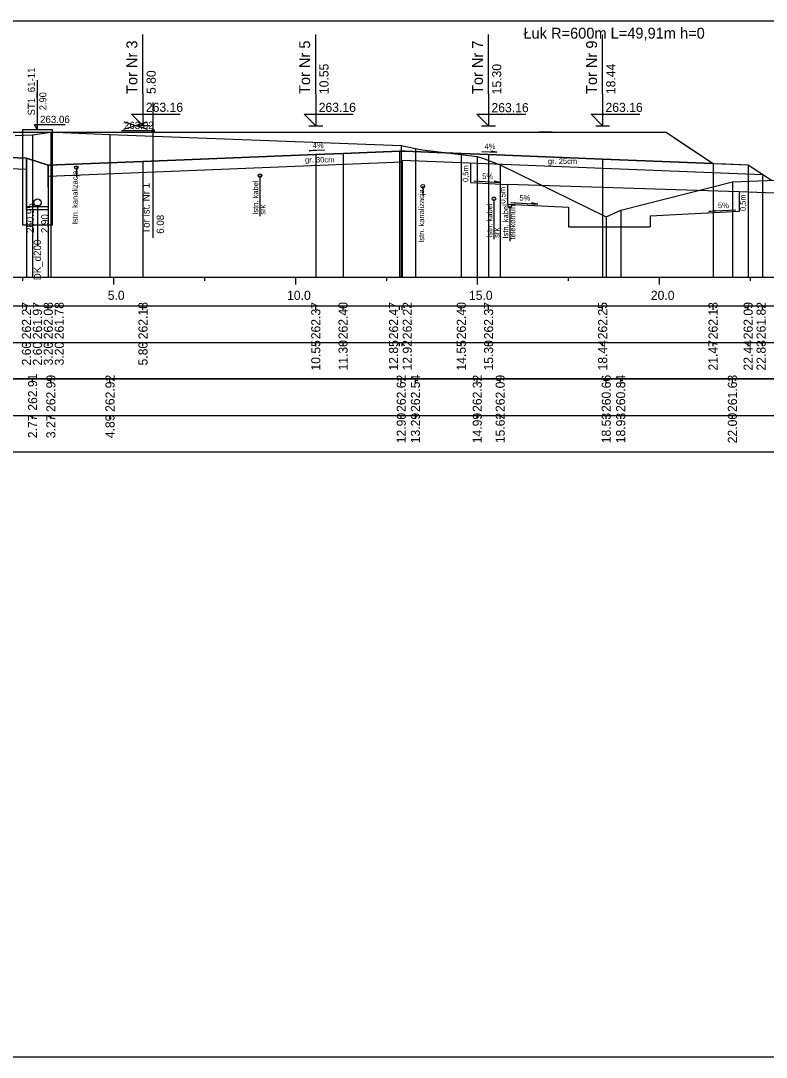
# Model space of a CAD drawing. Extents: x 6516023 to 6560129, y 5513077 to 5529206.
# Drawn here: x 6519415.65 to 6519436.15, y 5514518.16 to 5514546.66 of the extents above; entities that cross this region are included whole.
import ezdxf

# ---------------------------------------------------------------- set-up
doc = ezdxf.new("R2010")
doc.units = 0
for name, color, linetype in [('IR_default', 7, 'Continuous'), ('TOR_PRZEK_P-kable', 7, 'Continuous'), ('TOR_PRZEK_P-komponent', 7, 'Continuous'), ('TOR_PRZEK_P-odwodnienie', 7, 'Continuous'), ('TOR_PRZEK_P-opisy', 7, 'Continuous'), ('TOR_PRZEK_P-schodkowanie+wymiana', 7, 'Continuous'), ('TOR_PRZEK_P-tabelka istniejace', 7, 'Continuous'), ('TOR_PRZEK_P-tabelka projektowane', 7, 'Continuous'), ('TOR_PRZEK_P-teren istniejacy', 7, 'Continuous'), ('TOR_PRZEK_P-tory istniejace', 7, 'Continuous'), ('TOR_PRZEK_P-tory projektowane', 7, 'Continuous'), ('TOR_PRZEK_P-uklad odniesienia', 7, 'Continuous'), ('TOR_PRZEK_P-warstwa ochronna I', 7, 'Continuous'), ('TOR_PRZEK_P-warstwa ochronna II', 7, 'Continuous'), ('TOR_PS_T-skarpy projektowane', 7, 'Continuous'), ('TOR_RAMKI-ramka+tabelka 1', 7, 'Continuous')]:
    doc.layers.add(name, color=color, linetype=linetype)

msp = doc.modelspace()

# ---------------------------------------------------------------- linework, layer by layer
at = {"layer": 'IR_default'}
msp.add_lwpolyline([(6519414.963, 5514543.59), (6519415.753, 5514543.59), (6519417.263, 5514543.591), (6519419.561, 5514543.591), (6519420.763, 5514543.591), (6519421.584, 5514543.59), (6519422.013, 5514543.589), (6519423.215, 5514543.589), (6519425.513, 5514543.589), (6519426.334, 5514543.589), (6519426.763, 5514543.59), (6519429.898, 5514543.589), (6519430.206, 5514543.589), (6519430.263, 5514543.59), (6519431.158, 5514543.589), (6519433.398, 5514543.589), (6519433.828, 5514543.303), (6519434.683, 5514542.733), (6519435.026, 5514542.719), (6519435.648, 5514542.694), (6519435.868, 5514542.548), (6519436.287, 5514542.269)], dxfattribs=at)
at = {"layer": 'TOR_PRZEK_P-kable'}
for p, q in [((6519417.181, 5514542.617), (6519417.181, 5514542.348)), ((6519422.228, 5514542.397), (6519422.228, 5514541.287)), ((6519426.704, 5514542.105), (6519426.704, 5514541.836)), ((6519428.66, 5514541.76), (6519428.66, 5514540.651)), ((6519429.098, 5514541.565), (6519429.098, 5514540.591))]:
    msp.add_line(p, q, dxfattribs=at)
for centre in [(6519417.181, 5514542.617), (6519422.228, 5514542.397), (6519426.704, 5514542.105), (6519428.66, 5514541.76), (6519429.098, 5514541.565)]:
    msp.add_circle(centre, 0.05, dxfattribs=at)
at = {"layer": 'TOR_PRZEK_P-komponent'}
msp.add_lwpolyline([(6519414.963, 5514543.59), (6519417.263, 5514543.591), (6519420.763, 5514543.591), (6519422.013, 5514543.589), (6519425.513, 5514543.589), (6519426.763, 5514543.59), (6519430.263, 5514543.59), (6519429.898, 5514543.589), (6519433.398, 5514543.589), (6519434.683, 5514542.733), (6519431.648, 5514542.854), (6519428.513, 5514542.98), (6519427.763, 5514543.01), (6519426.213, 5514543.072), (6519426.063, 5514543.071), (6519424.513, 5514543.009), (6519423.763, 5514542.979), (6519419.013, 5514542.789), (6519416.409, 5514542.685), (6519415.809, 5514542.877), (6519413.213, 5514542.981)], dxfattribs=at)
at = {"layer": 'TOR_PRZEK_P-odwodnienie'}
for p, q in [((6519416.113, 5514543.67), (6519416.113, 5514545.02)), ((6519416.03, 5514543.807), (6519416.87, 5514543.807)), ((6519416.113, 5514543.67), (6519416.03, 5514543.807)), ((6519415.813, 5514541.455), (6519415.809, 5514542.877)), ((6519416.413, 5514541.457), (6519416.409, 5514542.685)), ((6519416.413, 5514541.536), (6519415.813, 5514541.536)), ((6519416.413, 5514541.456), (6519415.813, 5514541.456)), ((6519416.113, 5514541.556), (6519416.113, 5514540.454))]:
    msp.add_line(p, q, dxfattribs=at)
msp.add_lwpolyline([(6519415.713, 5514541.806), (6519415.713, 5514543.67), (6519416.513, 5514543.67), (6519416.513, 5514541.036), (6519415.713, 5514541.036), (6519415.713, 5514541.806)], dxfattribs=at)
for centre, radius in [((6519416.113, 5514541.656), 0.1), ((6519416.113, 5514541.556), 0.03)]:
    msp.add_circle(centre, radius, dxfattribs=at)
at = {"layer": 'TOR_PRZEK_P-opisy'}
for points in [[(6519424.003, 5514543.094), (6519423.585, 5514543.075), (6519423.752, 5514543.103)], [(6519428.323, 5514543.058), (6519428.741, 5514543.039), (6519428.573, 5514543.068)]]:
    msp.add_lwpolyline(points, dxfattribs=at)
at = {"layer": 'TOR_PRZEK_P-schodkowanie+wymiana'}
for p, q in [((6519428.013, 5514542.749), (6519428.013, 5514542.206)), ((6519428.013, 5514542.206), (6519429.036, 5514542.155)), ((6519429.036, 5514542.155), (6519429.036, 5514541.612)), ((6519429.036, 5514541.612), (6519430.712, 5514541.528)), ((6519430.712, 5514541.528), (6519430.712, 5514540.986)), ((6519435.4, 5514541.407), (6519432.954, 5514541.285)), ((6519432.954, 5514541.289), (6519432.954, 5514540.99)), ((6519430.712, 5514540.986), (6519432.954, 5514540.99))]:
    msp.add_line(p, q, dxfattribs=at)
for points in [[(6519435.4, 5514541.95), (6519429.036, 5514542.155)], [(6519436.846, 5514541.897), (6519435.4, 5514541.95), (6519435.4, 5514541.407)]]:
    msp.add_lwpolyline(points, dxfattribs=at)
at = {"layer": 'TOR_PRZEK_P-tabelka istniejace'}
for p, q in [((6519415.978, 5514536.706), (6519415.978, 5514536.806)), ((6519416.48, 5514536.706), (6519416.48, 5514536.806)), ((6519418.106, 5514536.706), (6519418.106, 5514536.806)), ((6519426.112, 5514536.706), (6519426.112, 5514536.806)), ((6519426.502, 5514536.706), (6519426.502, 5514536.806)), ((6519428.202, 5514536.706), (6519428.202, 5514536.806)), ((6519428.832, 5514536.706), (6519428.832, 5514536.806)), ((6519431.747, 5514536.706), (6519431.747, 5514536.806)), ((6519432.144, 5514536.706), (6519432.144, 5514536.806)), ((6519435.215, 5514536.706), (6519435.215, 5514536.806)), ((6519362.163, 5514535.806), (6519455.963, 5514535.806)), ((6519415.978, 5514535.706), (6519415.978, 5514535.806)), ((6519416.48, 5514535.706), (6519416.48, 5514535.806)), ((6519418.106, 5514535.706), (6519418.106, 5514535.806)), ((6519426.112, 5514535.706), (6519426.112, 5514535.806)), ((6519426.502, 5514535.706), (6519426.502, 5514535.806)), ((6519428.202, 5514535.706), (6519428.202, 5514535.806)), ((6519428.832, 5514535.706), (6519428.832, 5514535.806)), ((6519431.747, 5514535.706), (6519431.747, 5514535.806)), ((6519432.144, 5514535.706), (6519432.144, 5514535.806)), ((6519435.215, 5514535.706), (6519435.215, 5514535.806))]:
    msp.add_line(p, q, dxfattribs=at)
for points in [[(6519415.978, 5514543.517), (6519415.978, 5514539.806), (6519415.978, 5514539.676), (6519415.978, 5514539.606)], [(6519416.48, 5514543.596), (6519416.48, 5514539.806), (6519416.48, 5514539.676), (6519416.48, 5514539.606)], [(6519418.106, 5514543.53), (6519418.106, 5514539.806), (6519418.106, 5514539.676), (6519418.106, 5514539.606)], [(6519426.112, 5514543.228), (6519426.112, 5514539.806), (6519426.112, 5514539.676), (6519426.112, 5514539.606)], [(6519426.502, 5514543.143), (6519426.502, 5514539.806), (6519426.502, 5514539.676), (6519426.502, 5514539.606)], [(6519428.202, 5514542.925), (6519428.202, 5514539.806), (6519428.202, 5514539.676), (6519428.202, 5514539.606)], [(6519428.832, 5514542.696), (6519428.832, 5514539.806), (6519428.832, 5514539.676), (6519428.832, 5514539.606)], [(6519435.215, 5514542.231), (6519435.215, 5514539.806), (6519435.215, 5514539.676), (6519435.215, 5514539.606)], [(6519432.144, 5514541.446), (6519432.144, 5514539.806), (6519432.144, 5514539.676), (6519432.144, 5514539.606)], [(6519431.747, 5514541.266), (6519431.747, 5514539.806), (6519431.747, 5514539.676), (6519431.747, 5514539.606)]]:
    msp.add_lwpolyline(points, dxfattribs=at)
msp.add_lwpolyline([(6519362.163, 5514536.806), (6519362.163, 5514534.806), (6519455.963, 5514534.806), (6519455.963, 5514536.806)], close=True, dxfattribs=at)
at = {"layer": 'TOR_PRZEK_P-tabelka projektowane'}
for p, q in [((6519415.809, 5514538.706), (6519415.809, 5514538.806)), ((6519415.81, 5514538.706), (6519415.81, 5514538.806)), ((6519416.409, 5514538.706), (6519416.409, 5514538.806)), ((6519416.41, 5514538.706), (6519416.41, 5514538.806)), ((6519419.013, 5514538.706), (6519419.013, 5514538.806)), ((6519423.763, 5514538.706), (6519423.763, 5514538.806)), ((6519424.513, 5514538.706), (6519424.513, 5514538.806)), ((6519426.063, 5514538.706), (6519426.063, 5514538.806)), ((6519426.138, 5514538.706), (6519426.138, 5514538.806)), ((6519427.763, 5514538.706), (6519427.763, 5514538.806)), ((6519428.513, 5514538.706), (6519428.513, 5514538.806)), ((6519431.648, 5514538.706), (6519431.648, 5514538.806)), ((6519434.683, 5514538.706), (6519434.683, 5514538.806)), ((6519435.648, 5514538.706), (6519435.648, 5514538.806)), ((6519436.047, 5514538.706), (6519436.047, 5514538.806)), ((6519362.163, 5514537.806), (6519455.963, 5514537.806)), ((6519415.809, 5514537.706), (6519415.809, 5514537.806)), ((6519415.81, 5514537.706), (6519415.81, 5514537.806)), ((6519416.409, 5514537.706), (6519416.409, 5514537.806)), ((6519416.41, 5514537.706), (6519416.41, 5514537.806)), ((6519419.013, 5514537.706), (6519419.013, 5514537.806)), ((6519423.763, 5514537.706), (6519423.763, 5514537.806)), ((6519424.513, 5514537.706), (6519424.513, 5514537.806)), ((6519426.063, 5514537.706), (6519426.063, 5514537.806)), ((6519426.138, 5514537.706), (6519426.138, 5514537.806)), ((6519427.763, 5514537.706), (6519427.763, 5514537.806)), ((6519428.513, 5514537.706), (6519428.513, 5514537.806)), ((6519431.648, 5514537.706), (6519431.648, 5514537.806)), ((6519434.683, 5514537.706), (6519434.683, 5514537.806)), ((6519435.648, 5514537.706), (6519435.648, 5514537.806)), ((6519436.047, 5514537.706), (6519436.047, 5514537.806))]:
    msp.add_line(p, q, dxfattribs=at)
for points in [[(6519415.809, 5514542.877), (6519415.809, 5514539.806), (6519415.809, 5514539.676), (6519415.809, 5514539.606)], [(6519423.763, 5514542.979), (6519423.763, 5514539.806), (6519423.763, 5514539.676), (6519423.763, 5514539.606)], [(6519424.513, 5514543.009), (6519424.513, 5514539.806), (6519424.513, 5514539.676), (6519424.513, 5514539.606)], [(6519426.063, 5514543.071), (6519426.063, 5514539.806), (6519426.063, 5514539.676), (6519426.063, 5514539.606)], [(6519426.138, 5514542.825), (6519426.138, 5514539.806), (6519426.138, 5514539.676), (6519426.138, 5514539.606)], [(6519427.763, 5514543.01), (6519427.763, 5514539.806), (6519427.763, 5514539.676), (6519427.763, 5514539.606)], [(6519428.513, 5514542.98), (6519428.513, 5514539.806), (6519428.513, 5514539.676), (6519428.513, 5514539.606)], [(6519431.648, 5514542.854), (6519431.648, 5514539.806), (6519431.648, 5514539.676), (6519431.648, 5514539.606)], [(6519415.81, 5514542.577), (6519415.81, 5514539.806), (6519415.81, 5514539.676), (6519415.81, 5514539.606)], [(6519416.409, 5514542.685), (6519416.409, 5514539.806), (6519416.409, 5514539.676), (6519416.409, 5514539.606)], [(6519419.013, 5514542.789), (6519419.013, 5514539.806), (6519419.013, 5514539.676), (6519419.013, 5514539.606)], [(6519434.683, 5514542.733), (6519434.683, 5514539.806), (6519434.683, 5514539.676), (6519434.683, 5514539.606)], [(6519435.648, 5514542.694), (6519435.648, 5514539.806), (6519435.648, 5514539.676), (6519435.648, 5514539.606)], [(6519416.41, 5514542.385), (6519416.41, 5514539.806), (6519416.41, 5514539.676), (6519416.41, 5514539.606)], [(6519436.047, 5514542.428), (6519436.047, 5514539.806), (6519436.047, 5514539.676), (6519436.047, 5514539.606)]]:
    msp.add_lwpolyline(points, dxfattribs=at)
msp.add_lwpolyline([(6519362.163, 5514538.806), (6519362.163, 5514536.806), (6519455.963, 5514536.806), (6519455.963, 5514538.806)], close=True, dxfattribs=at)
at = {"layer": 'TOR_PRZEK_P-teren istniejacy'}
msp.add_lwpolyline([(6519415.496, 5514543.498), (6519415.978, 5514543.517), (6519416.48, 5514543.596), (6519416.601, 5514543.594), (6519418.106, 5514543.53), (6519426.112, 5514543.228), (6519426.502, 5514543.143), (6519426.697, 5514543.107), (6519428.202, 5514542.925), (6519428.369, 5514542.869), (6519428.832, 5514542.696), (6519431.747, 5514541.266), (6519432.144, 5514541.446), (6519435.215, 5514542.231), (6519436.406, 5514542.277)], dxfattribs=at)
at = {"layer": 'TOR_PRZEK_P-tory istniejace'}
for p, q in [((6519419.288, 5514544.404), (6519419.288, 5514540.684)), ((6519418.489, 5514543.676), (6519419.14, 5514543.879)), ((6519418.489, 5514543.879), (6519419.14, 5514543.676)), ((6519419.289, 5514543.629), (6519418.423, 5514543.629))]:
    msp.add_line(p, q, dxfattribs=at)
msp.add_circle((6519419.289, 5514543.629), 0.035, dxfattribs=at)
at = {"layer": 'TOR_PRZEK_P-tory projektowane'}
for p, q in [((6519419.013, 5514544.648), (6519419.013, 5514546.281)), ((6519423.763, 5514544.647), (6519423.763, 5514546.279)), ((6519428.513, 5514544.647), (6519428.513, 5514546.279)), ((6519431.648, 5514544.647), (6519431.648, 5514546.279)), ((6519419.013, 5514544.648), (6519419.013, 5514543.771)), ((6519423.763, 5514544.647), (6519423.763, 5514543.769)), ((6519428.513, 5514544.647), (6519428.513, 5514543.77)), ((6519431.648, 5514544.647), (6519431.648, 5514543.769)), ((6519419.013, 5514543.771), (6519418.694, 5514544.09)), ((6519418.694, 5514544.09), (6519420.038, 5514544.09)), ((6519423.763, 5514543.769), (6519423.444, 5514544.089)), ((6519423.444, 5514544.089), (6519424.788, 5514544.089)), ((6519428.513, 5514543.77), (6519428.194, 5514544.089)), ((6519428.194, 5514544.089), (6519429.538, 5514544.089)), ((6519431.648, 5514543.769), (6519431.329, 5514544.089)), ((6519431.329, 5514544.089), (6519432.673, 5514544.089)), ((6519418.821, 5514543.771), (6519419.205, 5514543.771)), ((6519423.571, 5514543.769), (6519423.955, 5514543.769)), ((6519428.321, 5514543.77), (6519428.705, 5514543.77)), ((6519431.457, 5514543.769), (6519431.84, 5514543.769))]:
    msp.add_line(p, q, dxfattribs=at)
at = {"layer": 'TOR_PRZEK_P-uklad odniesienia'}
for p, q in [((6519365.963, 5514539.606), (6519455.963, 5514539.606)), ((6519415.713, 5514539.506), (6519415.713, 5514539.606)), ((6519418.213, 5514539.406), (6519418.213, 5514539.606)), ((6519420.713, 5514539.506), (6519420.713, 5514539.606)), ((6519423.213, 5514539.406), (6519423.213, 5514539.606)), ((6519425.713, 5514539.506), (6519425.713, 5514539.606)), ((6519428.213, 5514539.406), (6519428.213, 5514539.606)), ((6519430.713, 5514539.506), (6519430.713, 5514539.606)), ((6519433.213, 5514539.406), (6519433.213, 5514539.606)), ((6519435.713, 5514539.506), (6519435.713, 5514539.606))]:
    msp.add_line(p, q, dxfattribs=at)
at = {"layer": 'TOR_PRZEK_P-warstwa ochronna I'}
for points in [[(6519416.41, 5514542.385), (6519426.138, 5514542.775), (6519426.138, 5514542.825), (6519436.047, 5514542.428)], [(6519411.26, 5514542.759), (6519415.81, 5514542.577)]]:
    msp.add_lwpolyline(points, dxfattribs=at)
at = {"layer": 'TOR_PRZEK_P-warstwa ochronna II'}
msp.add_lwpolyline([(6519397.662, 5514542.105), (6519399.357, 5514542.071), (6519400.842, 5514541.081), (6519401.242, 5514541.081), (6519404.713, 5514542.816), (6519408.713, 5514542.976), (6519409.463, 5514543.006), (6519411.018, 5514543.069), (6519412.463, 5514543.011), (6519413.213, 5514542.981), (6519415.809, 5514542.877), (6519416.409, 5514542.685), (6519419.013, 5514542.789), (6519423.763, 5514542.979), (6519424.513, 5514543.009), (6519426.063, 5514543.071), (6519426.213, 5514543.072), (6519427.763, 5514543.01), (6519428.513, 5514542.98), (6519431.648, 5514542.854), (6519434.683, 5514542.733), (6519435.648, 5514542.694), (6519436.288, 5514542.268)], dxfattribs=at)
at = {"layer": 'TOR_PS_T-skarpy projektowane'}
for points in [[(6519428.107, 5514542.251), (6519428.842, 5514542.211), (6519428.669, 5514542.242)], [(6519429.129, 5514541.657), (6519429.865, 5514541.617), (6519429.692, 5514541.648)], [(6519435.307, 5514541.452), (6519434.572, 5514541.412), (6519434.745, 5514541.443)]]:
    msp.add_lwpolyline(points, dxfattribs=at)
at = {"layer": 'TOR_RAMKI-ramka+tabelka 1'}
msp.add_lwpolyline([(6519359.513, 5514546.656), (6519607.013, 5514546.656), (6519607.013, 5514518.156), (6519359.513, 5514518.156)], close=True, dxfattribs=at)

# ---------------------------------------------------------------- texts
at = {"layer": 'TOR_PRZEK_P-kable'}
for s, height, p in [('Istn. kanalizacja', 0.14999, (6519417.219, 5514541.061)), ('Istn. kabel', 0.14999, (6519422.182, 5514541.323)), ('Istn. kanalizacja', 0.14999, (6519426.742, 5514540.549)), ('srk', 0.15, (6519422.377, 5514541.323)), ('Istn. kabel', 0.14999, (6519428.615, 5514540.687)), ('Istn. kabel', 0.14999, (6519429.054, 5514540.667)), ('telekomun.', 0.15, (6519429.248, 5514540.639)), ('srk', 0.15, (6519428.809, 5514540.687))]:
    msp.add_text(s, height=height, rotation=90.0511, dxfattribs=at).set_placement(p)
at = {"layer": 'TOR_PRZEK_P-odwodnienie'}
for s, height, p in [('ST1_61-11', 0.2, (6519416.046, 5514544.048)), ('2.90', 0.19, (6519416.356, 5514544.197)), ('260.95', 0.2, (6519416.013, 5514540.818)), ('2.90', 0.2, (6519416.413, 5514540.818)), ('DK_d200', 0.2, (6519416.21, 5514539.52))]:
    msp.add_text(s, height=height, rotation=90, dxfattribs=at).set_placement(p)
msp.add_text('263.06', height=0.2, dxfattribs=at).set_placement((6519416.183, 5514543.844))
at = {"layer": 'TOR_PRZEK_P-opisy'}
for rotation, p in [(0.1515, (6519423.679, 5514543.159)), (359.8485, (6519428.402, 5514543.124))]:
    msp.add_text('4%', height=0.15, rotation=rotation, dxfattribs=at).set_placement(p)
at = {"layer": 'TOR_PRZEK_P-schodkowanie+wymiana'}
for p in [(6519427.955, 5514542.222), (6519428.978, 5514541.628), (6519435.582, 5514541.423)]:
    msp.add_text('0,5m', height=0.1545, rotation=90, dxfattribs=at).set_placement(p)
at = {"layer": 'TOR_PRZEK_P-tabelka istniejace'}
for s, p in [('262.91', (6519416.103, 5514535.933)), ('262.99', (6519416.605, 5514535.898)), ('262.92', (6519418.231, 5514535.9)), ('262.62', (6519426.237, 5514535.9)), ('262.54', (6519426.627, 5514535.899)), ('262.32', (6519428.327, 5514535.9)), ('262.09', (6519428.957, 5514535.898)), ('260.66', (6519431.872, 5514535.898)), ('260.84', (6519432.269, 5514535.899)), ('261.63', (6519435.34, 5514535.898)), ('2.77', (6519416.103, 5514535.178)), ('3.27', (6519416.605, 5514535.178)), ('4.89', (6519418.231, 5514535.178)), ('12.90', (6519426.237, 5514535.038)), ('13.29', (6519426.627, 5514535.038)), ('14.99', (6519428.327, 5514535.038)), ('15.62', (6519428.957, 5514535.04)), ('18.53', (6519431.872, 5514535.038)), ('18.93', (6519432.269, 5514535.038)), ('22.00', (6519435.34, 5514535.038))]:
    msp.add_text(s, height=0.25, rotation=90, dxfattribs=at).set_placement(p)
at = {"layer": 'TOR_PRZEK_P-tabelka projektowane'}
for s, p in [('262.27', (6519415.934, 5514537.898)), ('261.97', (6519416.235, 5514537.898)), ('262.08', (6519416.534, 5514537.898)), ('261.78', (6519416.835, 5514537.898)), ('262.18', (6519419.138, 5514537.898)), ('262.37', (6519423.888, 5514537.898)), ('262.40', (6519424.638, 5514537.898)), ('262.47', (6519426.026, 5514537.898)), ('262.22', (6519426.401, 5514537.9)), ('262.40', (6519427.888, 5514537.898)), ('262.37', (6519428.638, 5514537.898)), ('262.25', (6519431.773, 5514537.897)), ('262.13', (6519434.808, 5514537.898)), ('262.09', (6519435.773, 5514537.898)), ('261.82', (6519436.13, 5514537.9)), ('2.60', (6519415.934, 5514537.178)), ('2.60', (6519416.235, 5514537.178)), ('3.20', (6519416.534, 5514537.178)), ('3.20', (6519416.835, 5514537.178)), ('5.80', (6519419.138, 5514537.178)), ('10.55', (6519423.888, 5514537.037)), ('11.30', (6519424.638, 5514537.038)), ('12.85', (6519426.026, 5514537.037)), ('12.92', (6519426.401, 5514537.04)), ('14.55', (6519427.888, 5514537.037)), ('15.30', (6519428.638, 5514537.038)), ('18.44', (6519431.773, 5514537.039)), ('21.47', (6519434.808, 5514537.038)), ('22.44', (6519435.773, 5514537.039)), ('22.83', (6519436.13, 5514537.038))]:
    msp.add_text(s, height=0.25, rotation=90, dxfattribs=at).set_placement(p)
at = {"layer": 'TOR_PRZEK_P-tory istniejace'}
msp.add_text('263.02', height=0.2, dxfattribs=at).set_placement((6519418.489, 5514543.679))
for s, rotation, p in [('Tor ist. Nr 1', 90.0511, (6519419.195, 5514540.799)), ('6.08', 90, (6519419.589, 5514540.799))]:
    msp.add_text(s, height=0.2, rotation=rotation, dxfattribs=at).set_placement(p)
at = {"layer": 'TOR_PRZEK_P-tory projektowane'}
for s, height, rotation, p in [('Łuk R=600m L=49,91m h=0', 0.3, 360, (6519429.471, 5514546.164)), ('Tor Nr 3', 0.3, 90, (6519418.858, 5514544.642)), ('Tor Nr 5', 0.3, 90, (6519423.608, 5514544.641)), ('Tor Nr 7', 0.3, 90, (6519428.358, 5514544.641)), ('Tor Nr 9', 0.3, 90, (6519431.494, 5514544.641)), ('10.55', 0.25, 90, (6519424.113, 5514544.639)), ('15.30', 0.25, 90, (6519428.863, 5514544.632)), ('18.44', 0.25, 90, (6519431.998, 5514544.639)), ('5.80', 0.25, 90, (6519419.363, 5514544.641))]:
    msp.add_text(s, height=height, rotation=rotation, dxfattribs=at).set_placement(p)
for p in [(6519419.093, 5514544.151), (6519423.843, 5514544.149), (6519428.593, 5514544.142), (6519431.728, 5514544.149)]:
    msp.add_text('263.16', height=0.25, dxfattribs=at).set_placement(p)
at = {"layer": 'TOR_PRZEK_P-uklad odniesienia'}
for s, p in [('5.0', (6519418.044, 5514538.981)), ('10.0', (6519422.974, 5514538.981)), ('15.0', (6519427.974, 5514538.981)), ('20.0', (6519432.974, 5514538.981))]:
    msp.add_text(s, height=0.25, dxfattribs=at).set_placement(p)
at = {"layer": 'TOR_PRZEK_P-warstwa ochronna I'}
for s, p in [('gr. 30cm', (6519423.469, 5514542.759)), ('gr. 25cm', (6519430.143, 5514542.718))]:
    msp.add_text(s, height=0.15, dxfattribs=at).set_placement(p)
at = {"layer": 'TOR_PS_T-skarpy projektowane'}
for p in [(6519428.339, 5514542.302), (6519429.362, 5514541.708), (6519434.819, 5514541.503)]:
    msp.add_text('5%', height=0.1545, dxfattribs=at).set_placement(p)

doc.saveas('drawing.dxf')
